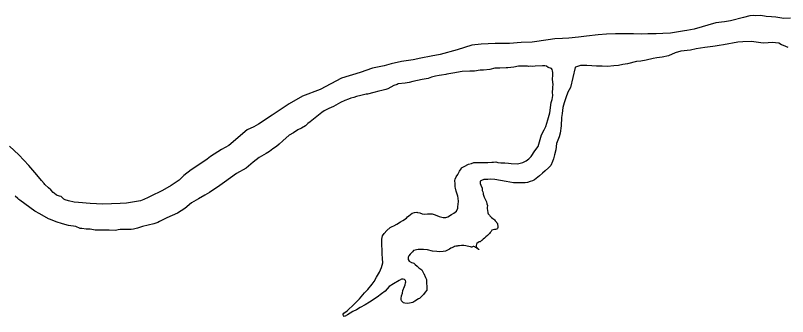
# Model space of a CAD drawing. Extents: x -83719 to 153526, y -11835 to 11446.
# Drawn here: x -2938.4 to -2838.3, y -885.9 to -846.8 of the extents above; entities that cross this region are included whole.
import ezdxf

# ---------------------------------------------------------------- set-up
doc = ezdxf.new("R2010")
doc.units = 0
doc.layers.add('Level 9', color=7, linetype='Continuous')

msp = doc.modelspace()

# ---------------------------------------------------------------- linework, layer by layer
at = {"layer": 'Level 9'}
for points in [[(-2837.88, -847.2), (-2838.74, -847.24), (-2839.81, -847.08), (-2840.34, -847.02), (-2841.04, -846.96), (-2841.74, -846.86), (-2842.37, -846.87), (-2842.67, -846.84), (-2843.14, -846.87), (-2844, -847.11), (-2845.66, -847.53), (-2846.43, -847.67), (-2847.56, -847.81), (-2850.38, -848.6), (-2851.35, -848.77), (-2851.65, -848.84), (-2852.94, -849.05), (-2853.44, -849.15), (-2854.44, -849.19), (-2855.31, -849.23), (-2856.4, -849.24), (-2857.24, -849.25), (-2858.24, -849.22), (-2859.37, -849.23), (-2860.57, -849.24), (-2861.76, -849.28), (-2862.83, -849.35), (-2864.32, -849.53), (-2865.39, -849.64), (-2866.62, -849.78), (-2867.45, -849.82), (-2868.45, -849.86), (-2869.31, -850), (-2871.38, -850.29), (-2872.81, -850.36), (-2874.34, -850.47), (-2876.17, -850.49), (-2878, -850.57), (-2879.23, -850.68)], [(-2879.23, -850.68), (-2881.12, -851.29), (-2883.31, -851.91), (-2884.48, -852.12), (-2885.81, -852.36), (-2886.81, -852.57), (-2888.33, -852.81), (-2889.66, -853.12), (-2890.56, -853.36), (-2892.09, -853.68), (-2893.68, -854.25), (-2896.11, -854.97), (-2898.89, -856.43), (-2901.15, -857.28), (-2902.88, -858.29), (-2905.09, -859.78), (-2906.88, -860.92), (-2907.48, -861.26), (-2908.34, -861.67), (-2910.72, -863.69), (-2911.65, -864.23), (-2913.08, -865.11)], [(-2838.18, -851.01), (-2838.78, -850.74), (-2839.05, -850.65), (-2839.39, -850.45), (-2840.25, -850.36), (-2840.78, -850.39), (-2841.45, -850.43), (-2842.95, -850.21), (-2844.08, -850.25), (-2844.71, -850.32), (-2846.57, -850.64), (-2847.14, -850.74), (-2847.67, -850.81), (-2847.97, -850.88), (-2848.64, -850.95), (-2849, -850.99), (-2850.1, -851.16), (-2850.86, -851.33), (-2852.13, -851.48), (-2852.86, -851.68), (-2853.69, -852.09), (-2854.55, -852.23), (-2855.22, -852.33), (-2855.68, -852.4), (-2856.61, -852.64)], [(-2856.61, -852.64), (-2857.31, -852.75), (-2857.84, -852.82), (-2859.04, -853.1), (-2859.64, -853.2), (-2860.2, -853.31), (-2860.8, -853.38), (-2861.6, -853.45), (-2862.33, -853.42), (-2863.03, -853.39), (-2863.66, -853.36), (-2864.3, -853.34), (-2864.8, -853.31), (-2865.13, -853.34), (-2865.39, -853.41), (-2865.76, -853.55), (-2865.79, -853.58), (-2866.41, -856.19), (-2866.74, -856.79), (-2867, -857.53), (-2867.22, -858.16), (-2867.42, -858.76), (-2867.48, -859.53), (-2867.58, -860.07), (-2867.64, -861.13), (-2867.76, -862.1), (-2867.89, -862.57), (-2868.22, -863.44), (-2868.31, -864.24), (-2868.51, -864.91), (-2868.6, -865.41), (-2868.73, -865.78), (-2868.96, -866.28), (-2869.26, -866.58), (-2869.69, -866.99), (-2870.05, -867.29), (-2870.45, -867.63), (-2871.08, -868.13), (-2871.34, -868.27), (-2871.64, -868.37), (-2872.01, -868.47), (-2872.31, -868.54), (-2872.74, -868.54), (-2873.34, -868.55), (-2873.81, -868.52), (-2874.74, -868.36), (-2875.51, -868.23), (-2876.24, -868.1), (-2876.77, -868.07), (-2877.14, -868.08), (-2877.64, -868.11), (-2877.94, -868.22)], [(-2875.58, -853.65), (-2876.21, -853.69), (-2876.88, -853.83), (-2877.71, -853.94), (-2878.11, -853.94), (-2878.87, -854.04), (-2879.47, -854.08), (-2880.47, -854.12), (-2881.67, -854.33), (-2882.43, -854.44), (-2882.6, -854.47), (-2883.13, -854.58), (-2883.46, -854.61), (-2883.93, -854.72), (-2884.43, -854.82), (-2884.86, -854.99), (-2885.65, -855.16), (-2886.25, -855.27), (-2886.85, -855.4), (-2887.32, -855.51), (-2887.85, -855.61), (-2888.75, -855.72), (-2888.91, -855.79), (-2889.34, -855.92), (-2890.11, -856.33), (-2890.34, -856.43), (-2890.87, -856.57), (-2891.27, -856.67), (-2891.93, -856.81), (-2892.76, -857.02), (-2892.93, -857.05), (-2893.1, -857.09), (-2893.6, -857.22), (-2894.16, -857.36), (-2894.53, -857.46), (-2894.89, -857.57), (-2895.22, -857.7), (-2895.69, -857.87), (-2896.25, -858.14), (-2896.85, -858.48), (-2897.15, -858.62), (-2897.74, -858.89), (-2898.37, -859.19), (-2898.67, -859.43), (-2900.19, -860.64), (-2900.46, -860.84), (-2900.79, -861.15), (-2901.29, -861.45), (-2901.79, -861.65), (-2902.35, -862.03), (-2902.88, -862.36), (-2903.71, -863.1), (-2904.2, -863.54), (-2904.53, -863.81), (-2905.03, -864.11), (-2905.43, -864.45), (-2905.89, -864.75), (-2906.79, -865.26), (-2907.58, -865.87), (-2908.47, -866.61), (-2909.73, -867.32), (-2910.49, -867.89), (-2911.29, -868.43), (-2911.89, -868.87), (-2913.21, -869.78), (-2913.84, -870.12), (-2914.64, -870.59), (-2915.56, -871.13), (-2916.42, -871.87), (-2917.38, -872.45), (-2918.75, -873.06), (-2919.71, -873.53), (-2919.94, -873.67), (-2920.44, -873.84), (-2921.93, -874.18), (-2922.56, -874.39), (-2923.1, -874.52), (-2923.39, -874.56), (-2924.83, -874.6), (-2925.09, -874.64), (-2925.42, -874.71), (-2926.22, -874.68), (-2926.59, -874.65), (-2927.49, -874.66), (-2928.05, -874.66), (-2928.72, -874.53), (-2929.22, -874.54), (-2929.79, -874.47), (-2929.99, -874.44), (-2930.55, -874.21), (-2931.52, -874.05), (-2932.29, -873.86), (-2933.12, -873.6), (-2933.86, -873.27), (-2934.12, -873.2), (-2935.23, -872.54), (-2935.89, -872.22), (-2937.84, -870.8), (-2937.94, -870.7), (-2938.1, -870.56), (-2938.44, -870.27)], [(-2889.54, -874.21), (-2889.34, -874.11), (-2888.95, -873.9), (-2888.45, -873.6), (-2888.15, -873.43), (-2887.69, -873.13), (-2887.55, -872.96), (-2887.39, -872.79), (-2886.93, -872.45), (-2886.63, -872.38), (-2886.36, -872.32), (-2886.26, -872.38), (-2885.96, -872.41), (-2885.63, -872.54), (-2885.36, -872.61), (-2884.96, -872.57), (-2884.7, -872.54), (-2884.36, -872.57), (-2883.96, -872.7), (-2883.43, -872.89), (-2882.93, -873.02), (-2882.59, -873.02), (-2882.33, -872.95), (-2881.86, -872.65), (-2881.53, -872.48), (-2881.2, -872.21), (-2881.04, -871.81), (-2881.01, -871.64), (-2880.95, -870.97), (-2880.98, -870.54), (-2881.02, -870.24), (-2881.12, -870.01), (-2881.25, -869.61), (-2881.32, -869.21), (-2881.39, -869.04), (-2881.39, -868.68), (-2881.4, -868.24), (-2881.37, -868.04), (-2881.24, -867.74), (-2881.04, -867.47), (-2880.81, -867), (-2880.61, -866.73), (-2880.54, -866.6), (-2880.21, -866.4), (-2879.65, -866.13), (-2879.25, -866.02), (-2878.95, -865.89), (-2878.65, -865.89), (-2878.25, -865.88), (-2877.69, -865.91), (-2877.15, -865.88), (-2876.62, -865.84), (-2876.39, -865.84), (-2876.09, -865.83), (-2875.82, -865.9), (-2875.46, -865.96), (-2874.92, -865.96), (-2874.46, -865.99), (-2874.09, -866.02), (-2873.29, -866.08), (-2872.59, -865.91), (-2872.16, -865.7), (-2871.8, -865.44), (-2871.53, -865.13), (-2871.04, -864.4), (-2870.61, -863.83), (-2870.16, -862.32), (-2869.83, -861.65), (-2869.63, -861.25), (-2869.34, -860.38), (-2869.11, -859.48), (-2868.92, -858.11), (-2868.79, -857.71), (-2868.7, -857.21), (-2868.73, -856.8), (-2868.7, -856.3), (-2868.7, -856.14), (-2868.67, -855.8), (-2868.74, -855.14), (-2868.72, -854.54), (-2868.72, -854.4), (-2868.72, -854.24), (-2868.75, -854), (-2868.79, -853.84), (-2868.89, -853.7), (-2869.32, -853.57), (-2869.53, -853.42)], [(-2870.99, -853.42), (-2871.32, -853.45), (-2871.55, -853.42), (-2871.85, -853.46), (-2871.99, -853.43), (-2872.49, -853.43), (-2873.15, -853.43), (-2873.78, -853.54), (-2874.55, -853.61), (-2874.75, -853.61), (-2875.58, -853.65)], [(-2869.53, -853.42), (-2869.73, -853.38), (-2870.05, -853.38), (-2870.99, -853.42)], [(-2920.9, -870.3), (-2921.16, -870.44), (-2921.76, -870.71), (-2922.16, -870.85), (-2923.19, -871.02), (-2923.99, -871.16), (-2924.82, -871.2), (-2927.05, -871.28), (-2928.68, -871.19), (-2930.21, -871.07), (-2930.78, -871.04), (-2931.51, -870.88), (-2931.94, -870.75), (-2932.11, -870.65), (-2932.48, -870.32), (-2932.68, -870.26), (-2933.08, -870.13), (-2933.35, -869.86), (-2933.48, -869.8), (-2933.82, -869.46), (-2934.09, -869.2), (-2934.59, -868.74), (-2934.66, -868.6), (-2934.99, -868.21), (-2935.6, -867.51), (-2936.67, -866.28), (-2937.95, -864.92), (-2939.15, -863.77)], [(-2913.08, -865.11), (-2913.55, -865.48), (-2914.22, -865.95), (-2915.6, -866.85), (-2916.56, -867.57), (-2917.16, -868.17), (-2918.21, -868.89), (-2919.31, -869.52), (-2920.9, -870.3)], [(-2877.94, -868.22), (-2878.11, -868.32), (-2878.13, -868.46), (-2878.11, -868.62), (-2878.03, -868.84), (-2877.89, -869.23)], [(-2877.89, -869.23), (-2877.86, -869.48), (-2877.86, -869.52), (-2877.79, -869.72), (-2877.72, -869.88), (-2877.72, -870.02), (-2877.69, -870.12), (-2877.65, -870.25), (-2877.59, -870.38), (-2877.52, -870.55), (-2877.42, -870.75), (-2877.32, -871.01), (-2877.25, -871.25), (-2877.18, -871.48), (-2877.18, -871.51), (-2877.24, -871.68), (-2877.21, -871.91), (-2877.18, -872.08), (-2877.14, -872.41), (-2877.11, -872.55), (-2877.07, -872.61), (-2876.94, -872.71), (-2876.87, -872.81), (-2876.8, -872.88), (-2876.64, -873.04), (-2876.5, -873.14), (-2876.37, -873.24), (-2876.27, -873.34), (-2876.17, -873.44), (-2876, -873.64), (-2876, -873.67), (-2875.9, -873.81), (-2875.9, -873.94), (-2875.83, -874.14), (-2875.83, -874.31), (-2875.83, -874.34), (-2875.86, -874.44), (-2875.93, -874.51), (-2875.96, -874.54), (-2876.03, -874.54), (-2876.13, -874.58), (-2876.26, -874.58), (-2876.46, -874.61), (-2876.62, -874.68), (-2876.66, -874.75), (-2876.72, -874.85), (-2876.82, -874.98), (-2876.92, -875.11), (-2876.99, -875.18), (-2877.09, -875.28), (-2877.18, -875.35), (-2877.38, -875.55), (-2877.48, -875.62), (-2877.58, -875.72), (-2877.75, -875.82), (-2877.88, -875.96), (-2877.91, -875.99), (-2877.96, -876.01)], [(-2885.46, -880.23), (-2885.44, -880.28), (-2885.23, -880.81), (-2885.1, -881.05), (-2885.06, -882.45), (-2885.25, -882.72), (-2885.48, -882.99), (-2885.55, -883.09), (-2885.98, -883.52), (-2886.11, -883.56), (-2886.58, -883.89), (-2886.84, -884.06), (-2887.07, -884.1), (-2887.31, -884.13), (-2887.61, -884.17), (-2887.91, -884.14), (-2888.07, -884.07), (-2888.14, -884.01), (-2888.24, -883.91), (-2888.31, -883.81), (-2888.38, -883.64), (-2888.38, -883.54), (-2888.35, -883.17), (-2888.21, -882.84), (-2888.15, -882.5), (-2887.96, -881.97), (-2887.86, -881.77), (-2887.83, -881.5), (-2887.76, -881.37), (-2887.83, -881.17), (-2887.96, -881.04), (-2888.1, -881), (-2888.33, -881), (-2888.63, -881.21), (-2889.36, -881.61), (-2889.95, -881.98), (-2890.45, -882.56), (-2890.91, -882.93), (-2891.47, -883.33), (-2892.5, -884), (-2893.06, -884.34), (-2893.69, -884.68), (-2894.16, -884.98), (-2894.66, -885.22), (-2895.32, -885.63), (-2895.62, -885.83), (-2895.75, -885.86), (-2895.85, -885.73), (-2895.88, -885.66), (-2895.88, -885.56), (-2895.79, -885.43), (-2895.39, -885.13), (-2895.19, -884.93), (-2894.66, -884.45), (-2893.77, -883.58), (-2893.11, -882.81), (-2892.68, -882.34), (-2892.12, -881.67), (-2891.89, -881.3), (-2891.59, -880.76), (-2891.2, -880.13), (-2890.94, -879.52), (-2890.77, -878.92), (-2890.78, -878.32), (-2890.82, -877.72), (-2890.85, -877.39), (-2890.89, -876.42), (-2890.89, -876.12), (-2890.9, -875.82), (-2890.8, -875.42), (-2890.57, -875.12), (-2890.24, -874.71), (-2889.78, -874.34), (-2889.54, -874.21)], [(-2877.96, -876.01), (-2878.11, -876.16), (-2878.27, -876.2), (-2878.41, -876.28), (-2878.56, -876.39)], [(-2881.92, -876.98), (-2882.12, -877.12), (-2882.3, -877.23), (-2882.63, -877.39)], [(-2881.7, -876.92), (-2881.8, -876.95), (-2881.92, -876.98)], [(-2878.84, -876.82), (-2878.97, -876.8), (-2879.04, -876.8), (-2879.2, -876.87), (-2879.27, -876.87), (-2879.4, -876.83), (-2879.8, -876.74), (-2880, -876.71), (-2880.24, -876.67), (-2880.3, -876.67), (-2880.57, -876.64), (-2880.8, -876.68), (-2881.04, -876.71), (-2881.1, -876.75), (-2881.3, -876.75), (-2881.44, -876.78), (-2881.57, -876.85), (-2881.7, -876.92)], [(-2878.84, -876.82), (-2878.81, -876.83), (-2878.77, -876.85), (-2878.72, -876.87), (-2878.67, -876.89), (-2878.64, -876.92), (-2878.59, -876.96), (-2878.54, -876.98), (-2878.5, -877.02), (-2878.46, -877.05), (-2878.42, -877.08), (-2878.39, -877.09), (-2878.37, -877.12), (-2878.36, -877.13), (-2878.32, -877.15), (-2878.3, -877.16)], [(-2878.64, -876.66), (-2878.65, -876.7), (-2878.65, -876.74), (-2878.65, -876.77), (-2878.64, -876.81), (-2878.62, -876.85), (-2878.6, -876.88), (-2878.58, -876.91), (-2878.55, -876.96), (-2878.51, -876.99), (-2878.47, -877.02), (-2878.44, -877.05), (-2878.41, -877.07), (-2878.38, -877.09), (-2878.37, -877.1), (-2878.35, -877.12), (-2878.33, -877.14), (-2878.3, -877.16)], [(-2878.56, -876.39), (-2878.61, -876.5), (-2878.64, -876.66)], [(-2887.37, -877.99), (-2887.43, -878.08), (-2887.47, -878.17), (-2887.47, -878.33), (-2887.45, -878.46)], [(-2882.63, -877.39), (-2882.93, -877.43), (-2883.46, -877.47), (-2883.73, -877.43), (-2884.29, -877.37), (-2884.96, -877.21), (-2885.49, -877.18), (-2885.99, -877.18), (-2886.16, -877.19), (-2886.76, -877.29), (-2886.92, -877.46), (-2887.09, -877.63), (-2887.22, -877.79), (-2887.37, -877.99)], [(-2887.45, -878.46), (-2887.35, -878.7), (-2887.05, -878.86), (-2886.87, -878.88)], [(-2886.87, -878.88), (-2886.73, -878.95), (-2886.55, -879.11), (-2886.31, -879.33), (-2886.09, -879.55), (-2885.83, -879.71), (-2885.71, -879.83), (-2885.46, -880.23)]]:
    msp.add_lwpolyline(points, dxfattribs=at)

doc.saveas('drawing.dxf')
